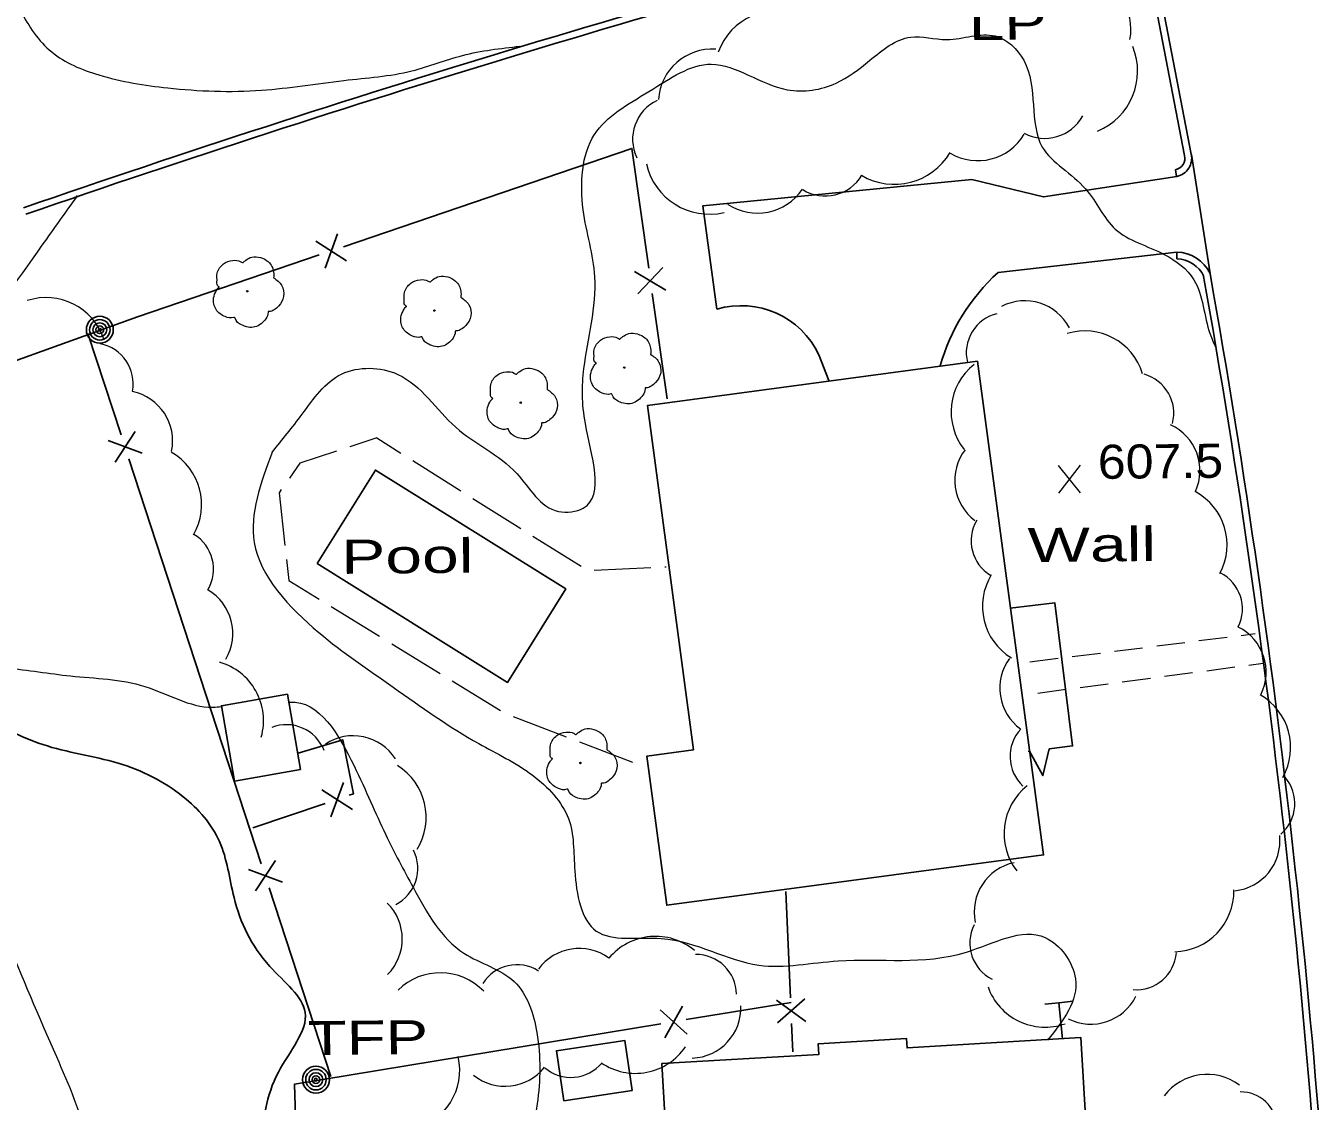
# Model space of a CAD drawing. Extents: x 2361708 to 2370558, y 6977955 to 6991887.
# Drawn here: x 2370196.5 to 2370378, y 6990957.1 to 6991108.6 of the extents above; entities that cross this region are included whole.
import ezdxf

# ---------------------------------------------------------------- set-up
doc = ezdxf.new("R2010")
doc.units = 0
doc.header["$LTSCALE"] = 1.9
for name, color, linetype, lineweight in [('11', 7, 'Continuous', 25), ('13', 7, 'Continuous', 13), ('14', 7, 'Continuous', 13), ('17', 7, 'Continuous', 25), ('18', 7, 'Continuous', 25), ('2', 7, 'Continuous', 25), ('20', 7, 'Continuous', 25), ('23', 7, 'Continuous', 25), ('29', 7, 'Continuous', 13), ('31', 7, 'Continuous', 13), ('35', 7, 'Continuous', 13)]:
    doc.layers.add(name, color=color, linetype=linetype, lineweight=lineweight)

msp = doc.modelspace()

# ---------------------------------------------------------------- linework, layer by layer
at = {"layer": '11'}
for points in [[(2370330.69, 6991061.364), (2370339.973, 6990991.819), (2370286.868, 6990984.733), (2370284.068, 6991005.748), (2370290.63, 6991006.62), (2370284.168, 6991055.161)], [(2370235.233, 6991003.853), (2370233.383, 6991014.456), (2370224.088, 6991012.827), (2370225.938, 6991002.224)], [(2370272.35, 6990957.184), (2370282.007, 6990958.626), (2370280.959, 6990965.656), (2370271.302, 6990964.215)], [(2370349.087, 6990901.122), (2370345.238, 6990966.068), (2370320.731, 6990964.615), (2370320.659, 6990965.934), (2370308.225, 6990965.206), (2370308.309, 6990963.716), (2370286.16, 6990962.425), (2370287.667, 6990936.559), (2370312.244, 6990937.983), (2370314.504, 6990899.112)]]:
    msp.add_lwpolyline(points, close=True, dxfattribs=at)
at = {"layer": '13'}
for p, q in [((2370365.843, 6991022.457), (2370361.877, 6991021.959)), ((2370369.818, 6991022.955), (2370367.83, 6991022.706)), ((2370353.936, 6991020.963), (2370349.971, 6991020.466)), ((2370359.89, 6991021.71), (2370355.924, 6991021.212)), ((2370342.03, 6991019.48), (2370338.064, 6991018.992)), ((2370347.983, 6991020.217), (2370344.018, 6991019.729)), ((2370370.918, 6991018.765), (2370368.931, 6991018.506)), ((2370360.99, 6991017.46), (2370357.025, 6991016.933)), ((2370366.943, 6991018.247), (2370362.978, 6991017.719)), ((2370349.084, 6991015.887), (2370345.119, 6991015.359)), ((2370355.038, 6991016.674), (2370351.072, 6991016.146)), ((2370343.132, 6991015.101), (2370339.167, 6991014.573))]:
    msp.add_line(p, q, dxfattribs=at)
at = {"layer": '14'}
for p, q in [((2370246, 6991050.568), (2370242.201, 6991049.331)), ((2370246, 6991050.568), (2370249.39, 6991048.44)), ((2370251.08, 6991047.376), (2370257.851, 6991043.12)), ((2370259.541, 6991042.056), (2370266.312, 6991037.8)), ((2370268.002, 6991036.736), (2370274.783, 6991032.48)), ((2370276.618, 6991031.958), (2370284.615, 6991032.314)), ((2370286.614, 6991032.393), (2370286.774, 6991032.405)), ((2370239.565, 6991026.805), (2370246.386, 6991022.62)), ((2370248.085, 6991021.576), (2370254.906, 6991017.391)), ((2370256.606, 6991016.347), (2370263.416, 6991012.162)), ((2370265.214, 6991011.309), (2370272.691, 6991008.46)), ((2370274.559, 6991007.747), (2370282.036, 6991004.898))]:
    msp.add_line(p, q, dxfattribs=at)
for points in [[(2370240.297, 6991048.713), (2370235.153, 6991047.034), (2370233.663, 6991044.92)], [(2370232.508, 6991043.289), (2370232.202, 6991042.855), (2370233.043, 6991035.434)], [(2370233.272, 6991033.445), (2370233.61, 6991030.458), (2370237.865, 6991027.849)]]:
    msp.add_lwpolyline(points, dxfattribs=at)
at = {"layer": '17'}
for p, q in [((2370240.446, 6991079.306), (2370238.701, 6991074.489)), ((2370237.415, 6991078.277), (2370241.732, 6991075.528)), ((2370237.864, 6991076.351), (2370212.275, 6991067.638)), ((2370286.743, 6991071.406), (2370282.338, 6991074.014)), ((2370286.293, 6991074.572), (2370282.778, 6991070.848)), ((2370286.909, 6991056.077), (2370284.817, 6991070.928)), ((2370177.483, 6991055.086), (2370212.275, 6991067.638)), ((2370205.267, 6991065.281), (2370209.933, 6991051.024)), ((2370209.11, 6991047.176), (2370211.919, 6991051.463)), ((2370208.121, 6991050.217), (2370212.918, 6991048.423)), ((2370211.056, 6991047.604), (2370229.7, 6990990.579)), ((2370238.251, 6991000.991), (2370242.557, 6990998.232)), ((2370241.281, 6991002.02), (2370239.527, 6990997.203)), ((2370238.689, 6990999.065), (2370228.502, 6990995.608)), ((2370227.887, 6990989.772), (2370232.685, 6990987.968)), ((2370228.886, 6990986.732), (2370231.685, 6990991.018)), ((2370230.822, 6990987.16), (2370239.495, 6990960.611)), ((2370303.631, 6990986.643), (2370304.294, 6990971.659)), ((2370285.928, 6990969.994), (2370289.731, 6990966.57)), ((2370289.084, 6990970.513), (2370286.576, 6990966.049)), ((2370304.399, 6990971.04), (2370289.602, 6990968.609)), ((2370302.336, 6990971.37), (2370306.475, 6990968.349)), ((2370302.476, 6990968.171), (2370306.335, 6990971.548)), ((2370304.458, 6990968.06), (2370304.636, 6990964.071))]:
    msp.add_line(p, q, dxfattribs=at)
for points in [[(2370284.314, 6991074.493), (2370281.943, 6991091.362), (2370241.273, 6991077.514)], [(2370234.882, 6991006.149), (2370241.184, 6991008.04), (2370242.717, 6991000.424), (2370242.098, 6991000.218)], [(2370286.047, 6990968.025), (2370234.405, 6990959.533), (2370234.628, 6990951.874)]]:
    msp.add_lwpolyline(points, dxfattribs=at)
at = {"layer": '18'}
for p, q in [((2370338.004, 6991006.421), (2370337.814, 6991006.399)), ((2370342.142, 6990970.989), (2370342.65, 6990965.903))]:
    msp.add_line(p, q, dxfattribs=at)
for points in [[(2370335.282, 6991026.576), (2370341.565, 6991027.356), (2370344.067, 6991007.179), (2370340.751, 6991006.767)], [(2370340.751, 6991006.767), (2370339.897, 6991002.999), (2370338.004, 6991006.421)], [(2370340.154, 6990970.77), (2370342.142, 6990970.989), (2370344.13, 6990971.208)]]:
    msp.add_lwpolyline(points, dxfattribs=at)
at = {"layer": '2'}
for p, q in [((2370359.866, 6991090.364), (2370355.574, 6991112.603)), ((2370360.804, 6991090.542), (2370356.513, 6991112.782)), ((2370360.815, 6991090.512), (2370363.445, 6991073.746)), ((2370358.585, 6991088.361), (2370358.734, 6991087.412)), ((2370358.775, 6991076.762), (2370333.562, 6991073.872)), ((2370358.745, 6991075.802), (2370358.775, 6991076.762)), ((2370308.321, 6991062.271), (2370309.725, 6991058.654))]:
    msp.add_line(p, q, dxfattribs=at)
msp.add_lwpolyline([(2370358.774, 6991087.423), (2370339.961, 6991084.523), (2370329.867, 6991086.988), (2370291.96, 6991083.277), (2370293.929, 6991068.715)], dxfattribs=at)
for centre, radius, start, end in [((2370896.238, 6989041.516), 2190.296, 101.65801, 109.36994), ((2370804.907, 6989323.06), 1862.223, 104.64897, 109.07936), ((2370804.907, 6989323.06), 1861.263, 104.64897, 109.07936), ((2370358.248, 6991089.986), 1.657, 281.60435, 12.26216), ((2370358.248, 6991089.986), 2.617, 281.60435, 12.26216), ((2370358.619, 6991071.397), 4.408, 25.96122, 88.32384), ((2370358.619, 6991071.397), 5.368, 25.96122, 88.32384), ((2370352.557, 6991052.962), 28.25, 132.25267, 164.09183), ((2369129.002, 6990854.222), 1252.85, 2.32347, 10.08365), ((2369129.002, 6990854.222), 1253.81, 2.32347, 10.08365), ((2370297.339, 6991057.037), 12.165, 25.48438, 106.27831)]:
    msp.add_arc(centre, radius, start, end, dxfattribs=at)
at = {"layer": '20'}
for centre, radius in [((2370206.942, 6991065.806), 1.9), ((2370206.942, 6991065.806), 1.442), ((2370206.942, 6991065.806), 0.973), ((2370206.942, 6991065.806), 0.539), ((2370206.942, 6991065.806), 0.192), ((2370237.41, 6990960.151), 1.9), ((2370237.41, 6990960.151), 1.442), ((2370237.41, 6990960.151), 0.973), ((2370237.41, 6990960.151), 0.539), ((2370237.41, 6990960.151), 0.192)]:
    msp.add_circle(centre, radius, dxfattribs=at)
at = {"layer": '23'}
msp.add_lwpolyline([(2370237.567, 6991032.867), (2370264.418, 6991016.131), (2370272.633, 6991029.3), (2370245.783, 6991046.045)], close=True, dxfattribs=at)
at = {"layer": '29'}
for centre in [(2370227.722, 6991071.245), (2370254.119, 6991068.516), (2370280.867, 6991060.48), (2370266.283, 6991055.541), (2370274.697, 6991004.768)]:
    msp.add_circle(centre, 0.1, dxfattribs=at)
for centre, radius, start, end in [((2370344.691, 6991108.124), 7.607, 349.15053, 79.15053), ((2370302.665, 6991101.753), 9.124, 69.71051, 159.71051), ((2370293.274, 6991097.749), 7.607, 86.21949, 176.21949), ((2370344.112, 6991102.233), 9.124, 292.39991, 22.39991), ((2370288.127, 6991092.624), 6.079, 115.25476, 205.25476), ((2370340.154, 6991098.85), 6.079, 241.42061, 331.42061), ((2370330.709, 6991097.239), 7.607, 239.40059, 329.40059), ((2370318.947, 6991095.43), 9.124, 239.40059, 329.40059), ((2370292.887, 6991091.221), 9.124, 192.98113, 282.98113), ((2370309.195, 6991090.746), 6.079, 238.57271, 328.57271), ((2370299.655, 6991089.842), 7.607, 236.29771, 326.29771), ((2370199.376, 6991061.792), 8.549, 18.28531, 108.28531), ((2370337.338, 6991062.79), 7.104, 27.45706, 117.45706), ((2370334.761, 6991062.563), 5.677, 103.78514, 193.78514), ((2370345.798, 6991057.124), 8.521, 16.97545, 106.97545), ((2370205.956, 6991058.213), 5.696, 349.32972, 79.32972), ((2370335.473, 6991054.241), 8.521, 128.43779, 218.43779), ((2370352.654, 6991054.07), 5.677, 344.83784, 74.83784), ((2370210.08, 6991050.131), 7.128, 348.27979, 78.27979), ((2370354.92, 6991045.964), 7.104, 335.49759, 65.49759), ((2370212.732, 6991041.181), 8.549, 329.89492, 59.89492), ((2370334.579, 6991044.6), 7.104, 142.81385, 232.81385), ((2370357.327, 6991035.489), 8.521, 331.891, 61.891), ((2370335.446, 6991036.071), 5.677, 149.34232, 239.34232), ((2370217.272, 6991032.093), 5.696, 329.17859, 59.17859), ((2370362.335, 6991026.476), 5.677, 333.49671, 63.49671), ((2370339.889, 6991026.837), 8.521, 148.6008, 238.6008), ((2370218.573, 6991023.004), 7.128, 329.6014, 59.6014), ((2370364.258, 6991017.562), 7.104, 333.49671, 63.49671), ((2370221.478, 6991010.739), 8.549, 344.2204, 74.2204), ((2370340.907, 6991015.32), 7.104, 143.90094, 233.90094), ((2370366.29, 6991006.957), 8.521, 330.33206, 60.33206), ((2370233.249, 6991004.467), 5.696, 21.4189, 111.4189), ((2370242.631, 6991001.471), 7.128, 33.11739, 123.11739), ((2370340.93, 6991005.689), 5.677, 137.18618, 227.18618), ((2370244.399, 6990997.137), 8.549, 328.1949, 58.1949), ((2370369.724, 6990999.034), 5.677, 310.88271, 40.88271), ((2370342.925, 6990994.838), 8.521, 128.03882, 218.03882), ((2370366.2, 6990993.829), 7.104, 275.90514, 5.90514), ((2370246.079, 6990989.907), 5.696, 296.80478, 26.80478), ((2370337.299, 6990983.768), 7.104, 101.82384, 191.82384), ((2370358.292, 6990986.696), 8.521, 271.18711, 1.18711), ((2370242.451, 6990979.979), 7.128, 315.22681, 45.22681), ((2370335.262, 6990979.396), 5.677, 153.30244, 243.30244), ((2370285.277, 6990971.792), 8.549, 50.12233, 140.12233), ((2370274.524, 6990971.513), 7.128, 53.96636, 143.96636), ((2370290.998, 6990972.098), 5.696, 0.81881, 90.81881), ((2370353.052, 6990978.495), 5.677, 265.30834, 355.30834), ((2370265.725, 6990970.651), 5.696, 57.56162, 147.56162), ((2370254.934, 6990966.65), 8.549, 44.17027, 134.17027), ((2370340.181, 6990976.065), 8.521, 199.48053, 289.48053), ((2370346.645, 6990975.077), 7.104, 243.42703, 333.42703), ((2370290.204, 6990970.315), 7.128, 272.04851, 2.04851), ((2370282.435, 6990969.588), 8.549, 235.814, 325.814), ((2370249.132, 6990961.497), 8.549, 282.84622, 12.84622), ((2370273.342, 6990966.163), 5.696, 229.91108, 319.91108), ((2370264.069, 6990966.351), 7.128, 231.38492, 321.38492), ((2370363.036, 6990953.323), 7.568, 53.10768, 143.10768), ((2370367.823, 6990953.378), 5.042, 1.51209, 91.51209)]:
    msp.add_arc(centre, radius, start, end, dxfattribs=at)
for points in [[(2370223.756, 6991071.817), (2370223.776, 6991071.827), (2370223.696, 6991071.896), (2370223.459, 6991072.524), (2370223.497, 6991073.805), (2370224.385, 6991075.103), (2370225.69, 6991075.585), (2370226.812, 6991075.396), (2370227.044, 6991075.268), (2370227.114, 6991075.269), (2370227.163, 6991075.309), (2370227.51, 6991075.603), (2370228.376, 6991076.051), (2370229.587, 6991075.982), (2370230.702, 6991075.393), (2370231.436, 6991073.97), (2370231.444, 6991073.11)], [(2370250.153, 6991069.088), (2370250.173, 6991069.098), (2370250.093, 6991069.167), (2370249.856, 6991069.795), (2370249.894, 6991071.075), (2370250.782, 6991072.374), (2370252.087, 6991072.857), (2370253.21, 6991072.667), (2370253.441, 6991072.54), (2370253.511, 6991072.54), (2370253.56, 6991072.581), (2370253.908, 6991072.874), (2370254.773, 6991073.322), (2370255.984, 6991073.254), (2370257.099, 6991072.664), (2370257.833, 6991071.241), (2370257.842, 6991070.381)], [(2370231.434, 6991073.13), (2370232.574, 6991072.071), (2370232.859, 6991070.483), (2370232.152, 6991069.156), (2370231.497, 6991068.61), (2370230.829, 6991068.394), (2370230.679, 6991068.383), (2370230.66, 6991068.272), (2370230.339, 6991067.369), (2370228.8, 6991066.205), (2370226.907, 6991066.487), (2370226.008, 6991067.428), (2370225.937, 6991067.557), (2370225.817, 6991067.536), (2370224.606, 6991067.655), (2370223.336, 6991068.653), (2370222.99, 6991070.289), (2370223.361, 6991071.313), (2370223.687, 6991071.756), (2370223.756, 6991071.806)], [(2370257.831, 6991070.401), (2370258.971, 6991069.342), (2370259.256, 6991067.755), (2370258.549, 6991066.428), (2370257.894, 6991065.882), (2370257.226, 6991065.665), (2370257.076, 6991065.654), (2370257.057, 6991065.543), (2370256.736, 6991064.64), (2370255.197, 6991063.475), (2370253.304, 6991063.757), (2370252.405, 6991064.699), (2370252.334, 6991064.828), (2370252.214, 6991064.807), (2370251.003, 6991064.926), (2370249.734, 6991065.924), (2370249.388, 6991067.56), (2370249.758, 6991068.584), (2370250.084, 6991069.027), (2370250.153, 6991069.078)], [(2370276.901, 6991061.052), (2370276.921, 6991061.062), (2370276.841, 6991061.132), (2370276.604, 6991061.759), (2370276.642, 6991063.039), (2370277.53, 6991064.338), (2370278.835, 6991064.821), (2370279.957, 6991064.631), (2370280.188, 6991064.503), (2370280.258, 6991064.504), (2370280.308, 6991064.545), (2370280.655, 6991064.838), (2370281.521, 6991065.286), (2370282.732, 6991065.218), (2370283.847, 6991064.628), (2370284.581, 6991063.205), (2370284.589, 6991062.345)], [(2370284.579, 6991062.365), (2370285.719, 6991061.306), (2370286.004, 6991059.719), (2370285.297, 6991058.392), (2370284.642, 6991057.846), (2370283.974, 6991057.629), (2370283.824, 6991057.618), (2370283.805, 6991057.508), (2370283.484, 6991056.604), (2370281.945, 6991055.44), (2370280.052, 6991055.722), (2370279.153, 6991056.663), (2370279.082, 6991056.792), (2370278.962, 6991056.771), (2370277.751, 6991056.89), (2370276.481, 6991057.888), (2370276.136, 6991059.525), (2370276.506, 6991060.548), (2370276.832, 6991060.992), (2370276.901, 6991061.042)], [(2370262.318, 6991056.113), (2370262.337, 6991056.123), (2370262.257, 6991056.192), (2370262.021, 6991056.82), (2370262.058, 6991058.101), (2370262.946, 6991059.399), (2370264.252, 6991059.882), (2370265.373, 6991059.692), (2370265.604, 6991059.565), (2370265.675, 6991059.565), (2370265.724, 6991059.606), (2370266.072, 6991059.899), (2370266.938, 6991060.347), (2370268.148, 6991060.279), (2370269.264, 6991059.689), (2370269.997, 6991058.266), (2370270.006, 6991057.406)], [(2370269.995, 6991057.427), (2370271.135, 6991056.367), (2370271.421, 6991054.78), (2370270.713, 6991053.453), (2370270.058, 6991052.907), (2370269.39, 6991052.69), (2370269.24, 6991052.679), (2370269.221, 6991052.569), (2370268.9, 6991051.665), (2370267.361, 6991050.501), (2370265.468, 6991050.783), (2370264.569, 6991051.725), (2370264.498, 6991051.853), (2370264.378, 6991051.832), (2370263.167, 6991051.951), (2370261.898, 6991052.949), (2370261.552, 6991054.585), (2370261.922, 6991055.609), (2370262.248, 6991056.052), (2370262.318, 6991056.103)], [(2370270.731, 6991005.341), (2370270.751, 6991005.351), (2370270.67, 6991005.42), (2370270.434, 6991006.048), (2370270.472, 6991007.329), (2370271.36, 6991008.627), (2370272.665, 6991009.109), (2370273.787, 6991008.92), (2370274.018, 6991008.792), (2370274.089, 6991008.793), (2370274.138, 6991008.833), (2370274.486, 6991009.126), (2370275.351, 6991009.575), (2370276.562, 6991009.506), (2370277.677, 6991008.917), (2370278.411, 6991007.494), (2370278.419, 6991006.634)], [(2370278.409, 6991006.654), (2370279.549, 6991005.595), (2370279.834, 6991004.007), (2370279.127, 6991002.681), (2370278.472, 6991002.134), (2370277.804, 6991001.918), (2370277.654, 6991001.906), (2370277.635, 6991001.796), (2370277.314, 6991000.893), (2370275.775, 6990999.729), (2370273.882, 6991000.011), (2370272.983, 6991000.952), (2370272.912, 6991001.082), (2370272.792, 6991001.06), (2370271.581, 6991001.179), (2370270.311, 6991002.176), (2370269.966, 6991003.813), (2370270.336, 6991004.837), (2370270.662, 6991005.28), (2370270.731, 6991005.331)]]:
    msp.add_spline(points, degree=3, dxfattribs=at)
at = {"layer": '31'}
for p, q in [((2370345.208, 6991042.831), (2370342.091, 6991046.682)), ((2370342.128, 6991042.802), (2370345.171, 6991046.711))]:
    msp.add_line(p, q, dxfattribs=at)
at = {"layer": '31', "lineweight": 25}
msp.add_spline([(2370171.104, 6991015.093), (2370176.557, 6991014.755), (2370189.569, 6991011.408), (2370198.898, 6991007.367), (2370209.514, 6991004.748), (2370218.7, 6991000.015), (2370223.8, 6990993.724), (2370225.865, 6990985.803), (2370230.908, 6990976.11), (2370235.899, 6990969.607), (2370232.129, 6990961.211), (2370229.677, 6990950.957), (2370229.624, 6990939.686), (2370230.825, 6990927.067), (2370232.417, 6990918.362), (2370237.208, 6990908.797), (2370237.772, 6990899.002), (2370241.141, 6990887.483), (2370243.049, 6990881.471), (2370249.696, 6990876.555), (2370254.948, 6990873.264), (2370257.696, 6990863.98), (2370260.015, 6990854.581), (2370259.241, 6990848.724), (2370255.521, 6990840.338), (2370249.741, 6990833.983), (2370248.694, 6990830.572)], degree=3, dxfattribs=at)
at = {"layer": '35'}
for points in [[(2370193.636, 6991115.762), (2370195.784, 6991110.762), (2370200.16, 6991104.954), (2370206.8, 6991101.717), (2370216.519, 6991099.889), (2370229.722, 6991099.555), (2370241.35, 6991100.936), (2370250.927, 6991102.287), (2370258.067, 6991104.455), (2370266.165, 6991105.762)], [(2370231.238, 6991048.557), (2370235.457, 6991053.897), (2370241.033, 6991059.571), (2370248.934, 6991059.526), (2370257.116, 6991052.063), (2370265.728, 6991045.545), (2370271.589, 6991040.211), (2370275.085, 6991040.674), (2370275.392, 6991052.578), (2370275.188, 6991060.346), (2370276.735, 6991073.281), (2370275.085, 6991082.726), (2370276.684, 6991093.332), (2370284.347, 6991099.385), (2370293.14, 6991103.239), (2370303.835, 6991099.63), (2370310.737, 6991100.556), (2370315.447, 6991103.741), (2370321.246, 6991107.046), (2370326.339, 6991106.705), (2370333.175, 6991107.2), (2370337.187, 6991103.788), (2370339.804, 6991091.553), (2370345.9, 6991085.66), (2370350.095, 6991079.99), (2370356.989, 6991076.425), (2370361.163, 6991072.855), (2370363.456, 6991065.206), (2370364.274, 6991063.264)], [(2370203.772, 6991084.707), (2370198.789, 6991077.709), (2370186.533, 6991063.542), (2370171.098, 6991055.624), (2370157.794, 6991046.418), (2370151.286, 6991038.895), (2370153.4, 6991033.255), (2370162.446, 6991030.511), (2370173.421, 6991023.785), (2370180.503, 6991019.442), (2370193.776, 6991018.119), (2370202.797, 6991017.035), (2370213.291, 6991015.555), (2370222.899, 6991012.636), (2370224.029, 6991012.707)], [(2370145.358, 6991064.87), (2370141.837, 6991058.666), (2370140.217, 6991048.19), (2370134.967, 6991036.55), (2370136.913, 6991027.558), (2370144.396, 6991017.898), (2370158.274, 6991009.67), (2370167.357, 6991004.157), (2370175.873, 6991000.468), (2370186.721, 6990993.34), (2370193.614, 6990980.425), (2370200.817, 6990963.393), (2370205.264, 6990951.175), (2370207.672, 6990935.567), (2370211.838, 6990923.366), (2370212.589, 6990911.742), (2370214.694, 6990895.492), (2370216.74, 6990888.571)], [(2370231.238, 6991048.557), (2370228.699, 6991035.852), (2370237.81, 6991023.158), (2370248.283, 6991015.468), (2370260.35, 6991007.502), (2370267.943, 6991003.044), (2370273.001, 6990996.932), (2370273.891, 6990989.56), (2370276.932, 6990981.088), (2370286.092, 6990980.036), (2370299.859, 6990976.286), (2370311.034, 6990976.893), (2370329.093, 6990978.125), (2370340.224, 6990980.161), (2370344.479, 6990974.351), (2370340.552, 6990965.703)], [(2370233.563, 6991013.317), (2370233.703, 6991013.329), (2370242.779, 6991004.375), (2370247.242, 6990994.667), (2370251.153, 6990987.173), (2370258.271, 6990977.951), (2370265.349, 6990973.968), (2370268.558, 6990966.778), (2370268.604, 6990956.748), (2370266.025, 6990941.873), (2370266.014, 6990927.202), (2370267.365, 6990913.474), (2370267.618, 6990901.656), (2370270.954, 6990888.467), (2370279.941, 6990882.482), (2370290.636, 6990878.904), (2370292.64, 6990866.922), (2370288.501, 6990853.112), (2370284.218, 6990837.621), (2370282.602, 6990823.545), (2370279.211, 6990812.062), (2370273.933, 6990801.371), (2370263.974, 6990789.636), (2370253.121, 6990783.582), (2370244.988, 6990779.645), (2370236.453, 6990771.673), (2370232.012, 6990762.361), (2370227.154, 6990749.483), (2370221.897, 6990740.783), (2370213.653, 6990732.684), (2370205.15, 6990729.823), (2370192.876, 6990727.016), (2370181.795, 6990725.081), (2370169.092, 6990724.169), (2370166.486, 6990723.795)]]:
    msp.add_spline(points, degree=3, dxfattribs=at)

# ---------------------------------------------------------------- texts
at = {"layer": '18', "width": 1.45}
msp.add_text('Wall', height=4.8, rotation=0.545, dxfattribs=at).set_placement((2370337.76, 6991033.06))
at = {"layer": '20', "width": 1.4}
for s, p in [('  LP', (2370324.47, 6991106.567)), ('  TFP', (2370231.277, 6990963.543))]:
    msp.add_text(s, height=4.8, rotation=0.545, dxfattribs=at).set_placement(p)
at = {"layer": '23', "width": 1.45}
msp.add_text('Pool', height=4.8, rotation=0.545, dxfattribs=at).set_placement((2370241.002, 6991031.409))
at = {"layer": '31', "width": 1.1}
msp.add_text('607.5', height=4.8, rotation=0.545, dxfattribs=at).set_placement((2370347.649, 6991044.795))

doc.saveas('drawing.dxf')
